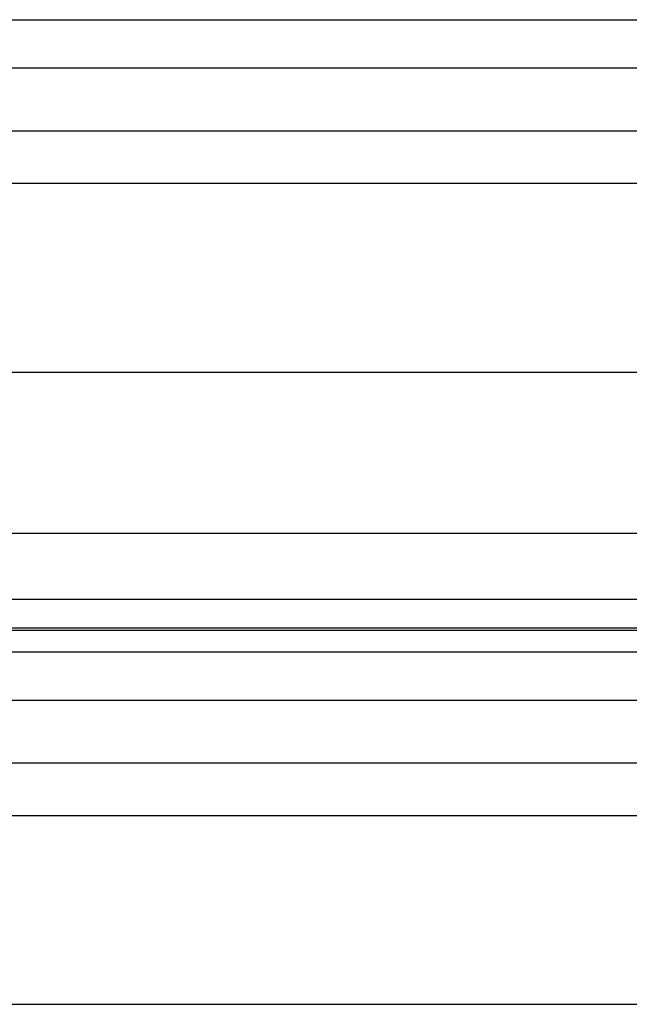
# Model space of a CAD drawing. Header units: inches. Extents: x 170 to 284, y 215 to 248.
# Tile 867 of 1056: x 227.362 to 227.56, y 243.145 to 243.465. Entities that reach past the tile are written whole.
import ezdxf

# ---------------------------------------------------------------- set-up
doc = ezdxf.new("R2010")
doc.units = ezdxf.units.IN
doc.header["$LTSCALE"] = 0.25
doc.header["$MEASUREMENT"] = 0
doc.layers.add('LH TOP OF HOOD', color=7, linetype='Continuous')

msp = doc.modelspace()

# ---------------------------------------------------------------- linework, layer by layer
at = {"layer": 'LH TOP OF HOOD'}
for p, q in [((227.163613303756, 243.4649130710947), (231.1959333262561, 243.4649130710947)), ((227.163613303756, 243.4492289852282), (231.1959333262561, 243.4492289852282)), ((227.163613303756, 243.4288409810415), (231.1959333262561, 243.4288409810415)), ((227.2401614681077, 243.411765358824), (231.119382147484, 243.411765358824)), ((227.193781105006, 243.3503728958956), (231.165765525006, 243.3503728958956)), ((227.163613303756, 243.2979873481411), (231.1959333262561, 243.2979873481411)), ((227.163613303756, 243.2766083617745), (231.1959333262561, 243.2766083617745)), ((231.1959333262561, 243.2671230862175), (227.163613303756, 243.2671230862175)), ((227.163613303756, 243.2664837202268), (231.1959333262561, 243.2664837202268)), ((227.163613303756, 243.2594656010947), (231.1959333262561, 243.2594656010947)), ((227.163613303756, 243.2437815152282), (231.1959333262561, 243.2437815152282)), ((227.163613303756, 243.2233935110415), (231.1959333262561, 243.2233935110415)), ((227.2401614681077, 243.206317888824), (231.119382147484, 243.206317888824)), ((227.193781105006, 243.1449254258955), (231.165765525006, 243.1449254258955))]:
    msp.add_line(p, q, dxfattribs=at)

doc.saveas('drawing.dxf')
